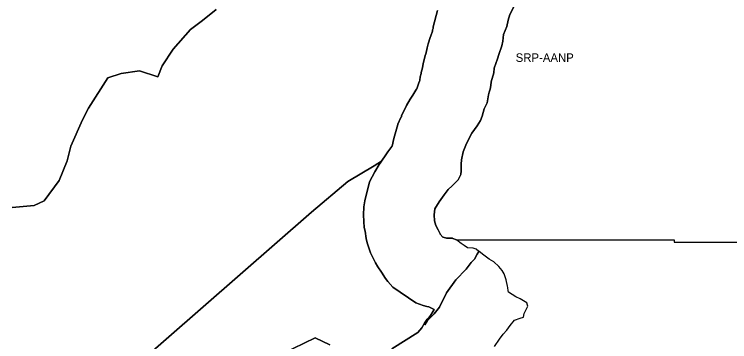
# Model space of a CAD drawing. Extents: x 598968 to 613553, y 4409678 to 4430833.
# Drawn here: x 608230 to 609240, y 4421262 to 4421724 of the extents above; entities that cross this region are included whole.
import ezdxf

# ---------------------------------------------------------------- set-up
doc = ezdxf.new("R2010")
doc.units = 0
for name, color, linetype in [('1', 7, 'Continuous'), ('Sòl Rústic Protegit', 7, 'Continuous'), ('Sòl Rústic Protegit - Alt Nivell de Protecció', 7, 'Continuous')]:
    doc.layers.add(name, color=color, linetype=linetype)

msp = doc.modelspace()

# ---------------------------------------------------------------- linework, layer by layer
at = {"layer": '1'}
msp.add_lwpolyline([(608936.4039, 4421737.1386), (608929.2791, 4421723.1388), (608927.1541, 4421715.139), (608925.0291, 4421706.639), (608920.4667, 4421695.1392), (608919.4041, 4421685.6394), (608918.3417, 4421679.1394), (608913.9667, 4421667.1396), (608912.2167, 4421660.6398), (608907.4043, 4421647.64), (608906.6543, 4421641.14), (608903.1545, 4421628.1402), (608902.4669, 4421623.1404), (608901.4669, 4421618.1404), (608900.2713, 4421613.6384), (608900.2701, 4421613.6344), (608900.2481, 4421613.5514), (608900.2469, 4421613.5474), (608899.3419, 4421610.1406), (608897.5921, 4421598.6406), (608893.4045, 4421590.1408), (608890.4047, 4421580.141), (608888.1547, 4421573.641), (608883.5297, 4421566.1412), (608875.9049, 4421556.1412), (608870.9673, 4421547.1412), (608867.3425, 4421539.1414), (608863.3425, 4421529.6414), (608861.0925, 4421518.1416), (608860.7175, 4421512.1418), (608860.7175, 4421502.642), (608860.0925, 4421497.642), (608856.5925, 4421490.1422), (608847.9051, 4421481.6422), (608842.2803, 4421476.6422), (608836.5929, 4421469.1422), (608829.7179, 4421459.1424), (608823.5305, 4421449.1424), (608822.5305, 4421440.6426), (608823.2805, 4421432.1428), (608824.9055, 4421425.6428), (608828.0929, 4421419.643), (608830.9659, 4421414.127), (608831.2179, 4421413.6432), (608834.8429, 4421409.1434), (608835.1437, 4421409.0554), (608839.9679, 4421407.6434), (608848.4053, 4421407.6436), (608848.7325, 4421407.5102), (608854.3271, 4421405.2268), (608854.3295, 4421405.2298), (609161.2577, 4421405.2298), (609161.2089, 4421402.0422), (609168.6401, 4421402.043), (611033.1977, 4421402.2348)], dxfattribs=at)
at = {"layer": 'Sòl Rústic Protegit'}
for points in [[(608514.8051, 4421730.5098), (608495.3677, 4421715.0098), (608478.4301, 4421702.0098), (608454.1801, 4421674.5098), (608438.7427, 4421651.0098), (608432.3677, 4421635.5098), (608406.4927, 4421644.0098), (608380.9927, 4421640.0098), (608361.9301, 4421634.0098), (608334.8051, 4421591.0098), (608326.2427, 4421574.5098), (608309.8051, 4421537.5098), (608304.5551, 4421517.0098), (608293.0551, 4421489.0098), (608271.9301, 4421460.5098), (608258.0551, 4421454.0098), (608226.8051, 4421451.0098)], [(608242.8497, 4421089.6404), (608649.4699, 4421444.6398), (608700.5943, 4421487.6398), (608737.8439, 4421509.64), (608748.1987, 4421516.2652), (608754.5547, 4421525.5102), (608756.3047, 4421528.0102), (608757.2423, 4421529.5102), (608762.9297, 4421537.0102), (608763.3047, 4421537.5102), (608765.5547, 4421548.5102), (608771.3047, 4421568.0102), (608771.4297, 4421568.0102), (608771.4921, 4421568.5102), (608775.4923, 4421578.0102), (608776.3047, 4421579.0102), (608776.6171, 4421580.5102), (608780.2421, 4421588.5102), (608780.6797, 4421589.0102), (608783.6171, 4421595.0102), (608788.5547, 4421604.0102), (608792.6173, 4421609.5102), (608796.7421, 4421616.5102), (608797.7421, 4421618.0102), (608797.9297, 4421618.5102), (608801.3673, 4421628.5102), (608801.9921, 4421629.0102), (608802.3673, 4421630.5102), (608803.0547, 4421635.5102), (608804.2421, 4421640.0102), (608804.4297, 4421641.5102), (608806.1171, 4421648.0102), (608806.9297, 4421654.0102), (608810.4297, 4421667.0102), (608810.6797, 4421667.5102), (608812.9297, 4421676.5102), (608813.9921, 4421682.0102), (608817.1797, 4421691.0102), (608817.7421, 4421693.0102), (608820.1171, 4421700.0102), (608820.3673, 4421701.5102), (608821.1171, 4421703.5102), (608821.4297, 4421706.0102), (608827.2421, 4421729.0102)], [(608762.9673, 4421251.6844), (608799.5297, 4421274.6844), (608805.0923, 4421281.1844), (608808.8423, 4421287.6844), (608812.5297, 4421293.6844), (608817.5585, 4421298.8146), (608818.3671, 4421300.0102), (608822.6171, 4421307.0102), (608814.9297, 4421311.0102), (608812.2421, 4421311.5102), (608807.1171, 4421313.0102), (608796.9297, 4421316.5102), (608764.4921, 4421338.5102), (608757.3047, 4421346.5102), (608753.6797, 4421351.0102), (608748.1171, 4421360.0102), (608742.8671, 4421367.5102), (608739.9297, 4421373.0102), (608736.9297, 4421378.5102), (608732.8673, 4421387.0102), (608728.2421, 4421401.0102), (608726.6173, 4421407.5102), (608725.4297, 4421417.5102), (608723.9923, 4421423.0102), (608723.2423, 4421431.5102), (608722.8671, 4421440.5102), (608723.5547, 4421452.0102), (608724.5547, 4421460.5102), (608731.4921, 4421487.5102), (608738.8047, 4421501.5102), (608744.9923, 4421511.5102), (608746.4297, 4421513.5102), (608747.6797, 4421515.5102), (608748.1987, 4421516.2652), (608737.8439, 4421509.64), (608700.5943, 4421487.6398), (608649.4699, 4421444.6398), (608242.8497, 4421089.6404)], [(608607.9047, 4421244.6844), (608654.6547, 4421267.1844), (608675.3423, 4421257.1844)]]:
    msp.add_lwpolyline(points, dxfattribs=at)
at = {"layer": 'Sòl Rústic Protegit - Alt Nivell de Protecció'}
for points in [[(608827.2421, 4421729.0102), (608821.4297, 4421706.0102), (608821.1171, 4421703.5102), (608820.3673, 4421701.5102), (608820.1171, 4421700.0102), (608817.7421, 4421693.0102), (608817.1797, 4421691.0102), (608813.9921, 4421682.0102), (608812.9297, 4421676.5102), (608810.6797, 4421667.5102), (608810.4297, 4421667.0102), (608806.9297, 4421654.0102), (608806.1171, 4421648.0102), (608804.4297, 4421641.5102), (608804.2421, 4421640.0102), (608803.0547, 4421635.5102), (608802.3673, 4421630.5102), (608801.9921, 4421629.0102), (608801.3673, 4421628.5102), (608797.9297, 4421618.5102), (608797.7421, 4421618.0102), (608796.7421, 4421616.5102), (608792.6173, 4421609.5102), (608788.5547, 4421604.0102), (608783.6171, 4421595.0102), (608780.6797, 4421589.0102), (608780.2421, 4421588.5102), (608776.6171, 4421580.5102), (608776.3047, 4421579.0102), (608775.4923, 4421578.0102), (608771.4921, 4421568.5102), (608771.4297, 4421568.0102), (608771.3047, 4421568.0102), (608765.5547, 4421548.5102), (608763.3047, 4421537.5102), (608762.9297, 4421537.0102), (608757.2423, 4421529.5102), (608756.3047, 4421528.0102), (608754.5547, 4421525.5102), (608748.1987, 4421516.2652), (608747.6797, 4421515.5102), (608746.4297, 4421513.5102), (608744.9923, 4421511.5102), (608738.8047, 4421501.5102), (608731.4921, 4421487.5102), (608724.5547, 4421460.5102), (608723.5547, 4421452.0102), (608722.8671, 4421440.5102), (608723.2423, 4421431.5102), (608723.9923, 4421423.0102), (608725.4297, 4421417.5102), (608726.6173, 4421407.5102), (608728.2421, 4421401.0102), (608732.8673, 4421387.0102), (608736.9297, 4421378.5102), (608739.9297, 4421373.0102), (608742.8671, 4421367.5102), (608748.1171, 4421360.0102), (608753.6797, 4421351.0102), (608757.3047, 4421346.5102), (608764.4921, 4421338.5102), (608796.9297, 4421316.5102), (608807.1171, 4421313.0102), (608812.2421, 4421311.5102), (608814.9297, 4421311.0102), (608822.6171, 4421307.0102), (608818.3671, 4421300.0102), (608817.5585, 4421298.8146), (608812.6175, 4421291.5102), (608809.6173, 4421285.5102), (608813.3049, 4421291.5102), (608822.6173, 4421301.0102), (608830.0549, 4421310.5102), (608839.8049, 4421330.5102), (608853.4299, 4421349.0102), (608867.8049, 4421364.0102), (608874.6173, 4421373.5102), (608879.6175, 4421378.0102), (608883.2423, 4421385.0102), (608885.8765, 4421388.9307), (608885.8537, 4421388.948), (608885.5923, 4421389.1444), (608881.8425, 4421392.1444), (608877.4675, 4421393.6442), (608869.8425, 4421394.1442), (608865.0301, 4421397.644), (608860.5927, 4421400.144), (608854.5303, 4421405.1438), (608854.3271, 4421405.2268), (608848.7325, 4421407.5102), (608848.4053, 4421407.6436), (608839.9679, 4421407.6434), (608835.1437, 4421409.0554), (608834.8429, 4421409.1434), (608831.2179, 4421413.6432), (608830.9659, 4421414.127), (608828.0929, 4421419.643), (608824.9055, 4421425.6428), (608823.2805, 4421432.1428), (608822.5305, 4421440.6426), (608823.5305, 4421449.1424), (608829.7179, 4421459.1424), (608836.5929, 4421469.1422), (608842.2803, 4421476.6422), (608847.9051, 4421481.6422), (608856.5925, 4421490.1422), (608860.0925, 4421497.642), (608860.7175, 4421502.642), (608860.7175, 4421512.1418), (608861.0925, 4421518.1416), (608863.3425, 4421529.6414), (608867.3425, 4421539.1414), (608870.9673, 4421547.1412), (608875.9049, 4421556.1412), (608883.5297, 4421566.1412), (608888.1547, 4421573.641), (608890.4047, 4421580.141), (608893.4045, 4421590.1408), (608897.5921, 4421598.6406), (608899.3419, 4421610.1406), (608900.2469, 4421613.5474), (608900.2481, 4421613.5514), (608900.2701, 4421613.6344), (608900.2713, 4421613.6384), (608901.4669, 4421618.1404), (608902.4669, 4421623.1404), (608903.1545, 4421628.1402), (608906.6543, 4421641.14), (608907.4043, 4421647.64), (608912.2167, 4421660.6398), (608913.9667, 4421667.1396), (608918.3417, 4421679.1394), (608919.4041, 4421685.6394), (608920.4667, 4421695.1392), (608925.0291, 4421706.639), (608927.1541, 4421715.139), (608929.2791, 4421723.1388), (608936.4039, 4421737.1386)], [(608226.8051, 4421451.0098), (608258.0551, 4421454.0098), (608271.9301, 4421460.5098), (608293.0551, 4421489.0098), (608304.5551, 4421517.0098), (608309.8051, 4421537.5098), (608326.2427, 4421574.5098), (608334.8051, 4421591.0098), (608361.9301, 4421634.0098), (608380.9927, 4421640.0098), (608406.4927, 4421644.0098), (608432.3677, 4421635.5098), (608438.7427, 4421651.0098), (608454.1801, 4421674.5098), (608478.4301, 4421702.0098), (608495.3677, 4421715.0098), (608514.8051, 4421730.5098)], [(608907.8423, 4421255.1474), (608914.9673, 4421265.1474), (608919.9671, 4421272.1472), (608925.3421, 4421278.1472), (608929.9671, 4421284.6472), (608935.9669, 4421292.1472), (608943.8419, 4421295.1472), (608948.7793, 4421296.1472), (608949.4667, 4421301.6472), (608954.7167, 4421311.647), (608954.1689, 4421313.4732), (608953.2167, 4421316.647), (608943.9043, 4421322.1466), (608937.9669, 4421325.1466), (608927.4669, 4421331.6462), (608927.2445, 4421333.5734), (608926.7169, 4421338.146), (608926.3065, 4421339.9518), (608924.2171, 4421349.1458), (608921.2171, 4421357.6456), (608918.5295, 4421362.1456), (608914.0297, 4421367.6454), (608906.7797, 4421374.645), (608900.0923, 4421378.145), (608892.9049, 4421383.6448), (608885.9907, 4421388.8448), (608885.8765, 4421388.9307), (608883.2423, 4421385.0102), (608879.6175, 4421378.0102), (608874.6173, 4421373.5102), (608867.8049, 4421364.0102), (608853.4299, 4421349.0102), (608839.8049, 4421330.5102), (608830.0549, 4421310.5102), (608822.6173, 4421301.0102), (608813.3049, 4421291.5102), (608809.6173, 4421285.5102), (608812.6175, 4421291.5102), (608817.5585, 4421298.8146), (608812.5297, 4421293.6844), (608808.8423, 4421287.6844), (608805.0923, 4421281.1844), (608799.5297, 4421274.6844), (608762.9673, 4421251.6844)], [(608675.3423, 4421257.1844), (608654.6547, 4421267.1844), (608607.9047, 4421244.6844)]]:
    msp.add_lwpolyline(points, dxfattribs=at)

# ---------------------------------------------------------------- texts
msp.add_text('SRP-AANP', height=12, dxfattribs=at).set_placement((608937.6798, 4421656.5102))

doc.saveas('drawing.dxf')
